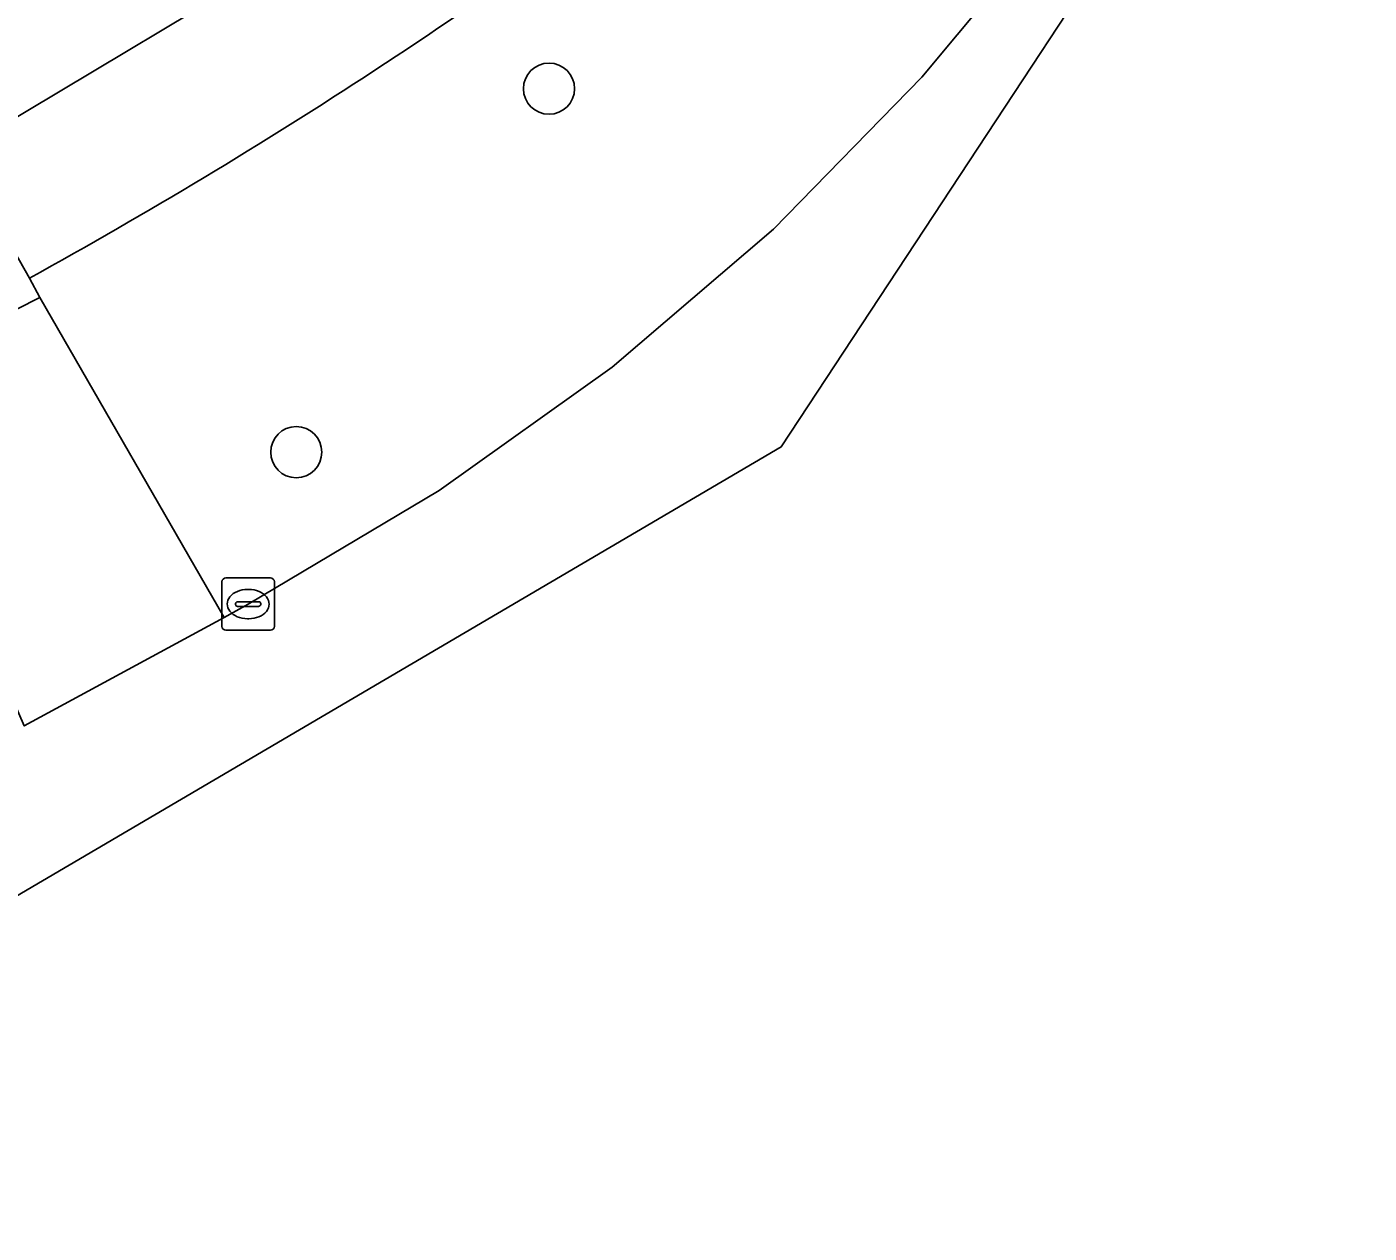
# Model space of a CAD drawing. Extents: x 158835 to 160077, y 386387 to 387778.
# Drawn here: x 159594.01 to 159619.66, y 386959.32 to 386982.37 of the extents above; entities that cross this region are included whole.
import ezdxf

# ---------------------------------------------------------------- set-up
doc = ezdxf.new("R2010")
doc.units = 0
for name, color, linetype in [('IMGEO_Berm_groen', 7, 'Continuous'), ('IMGEO_Boom', 7, 'Continuous'), ('IMGEO_Fietspad_gesloten', 7, 'Continuous'), ('IMGEO_Fietspad_open', 7, 'Continuous'), ('IMGEO_Groenvoorziening', 7, 'Continuous'), ('IMGEO_Kolk', 7, 'Continuous'), ('IMGEO_Rijbaan_lokaal_gesloten', 7, 'Continuous')]:
    doc.layers.add(name, color=color, linetype=linetype)

msp = doc.modelspace()

# ---------------------------------------------------------------- linework, layer by layer
at = {"layer": 'IMGEO_Berm_groen'}
msp.add_lwpolyline([(159594.064, 386977.57), (159594.264, 386977.198), (159597.783, 386971.082), (159598.244, 386971.338), (159601.895, 386973.512), (159605.201, 386975.865), (159608.284, 386978.505), (159611.118, 386981.409), (159613.113, 386983.805), (159615.007, 386986.801), (159616.279, 386989.217)], dxfattribs=at)
msp.add_lwpolyline([(159594.264, 386977.198), (159592.095, 386976.106), (159591.107, 386975.608), (159593.963, 386969.012), (159597.783, 386971.082)], close=True, dxfattribs=at)
msp.add_arc((159545.197, 387066.223), 101.229, 298.86411, 307.58944, dxfattribs=at)
at = {"layer": 'IMGEO_Boom'}
for centre in [(159603.992, 386981.19), (159599.162, 386974.243)]:
    msp.add_circle(centre, 0.489, dxfattribs=at)
at = {"layer": 'IMGEO_Fietspad_gesloten'}
msp.add_lwpolyline([(159620.202, 387007.312), (159618.603, 387004.497), (159617.765, 387003.021), (159616.039, 387000), (159615.389, 386998.862), (159615.307, 386998.73), (159613.562, 386996.185), (159611.597, 386993.806), (159609.427, 386991.611), (159607.07, 386989.62), (159605.341, 386988.181), (159599.819, 386984.237), (159592.693, 386979.975), (159594.064, 386977.57)], dxfattribs=at)
msp.add_arc((159545.197, 387066.223), 101.229, 298.86411, 307.58944, dxfattribs=at)
at = {"layer": 'IMGEO_Fietspad_open'}
msp.add_lwpolyline([(159592.095, 386976.106), (159594.264, 386977.198), (159594.064, 386977.57), (159592.693, 386979.975)], dxfattribs=at)
at = {"layer": 'IMGEO_Groenvoorziening'}
msp.add_lwpolyline([(159609.427, 386991.611), (159611.597, 386993.806), (159613.562, 386996.185), (159615.307, 386998.73), (159615.389, 386998.862), (159616.039, 387000), (159617.765, 387003.021), (159618.603, 387004.497), (159616.131, 387005.158), (159615.845, 387004.656), (159613.193, 387000), (159611.557, 386997.498), (159610.091, 386995.352), (159608.734, 386993.831), (159607.268, 386992.364), (159606.047, 386991.413), (159603.882, 386989.873), (159592.191, 386982.624), (159591.536, 386981.677), (159592.482, 386979.862), (159592.693, 386979.975), (159599.819, 386984.237), (159605.341, 386988.181), (159607.07, 386989.62)], close=True, dxfattribs=at)
at = {"layer": 'IMGEO_Kolk'}
for p, q in [((159597.742, 386970.913), (159597.742, 386971.765)), ((159597.817, 386971.839), (159598.669, 386971.839)), ((159598.743, 386971.765), (159598.743, 386970.913)), ((159598.23, 386971.619), (159598.255, 386971.619)), ((159598.001, 386971.333), (159598.001, 386971.345)), ((159598.439, 386971.296), (159598.041, 386971.296)), ((159598.044, 386971.382), (159598.442, 386971.382)), ((159598.485, 386971.345), (159598.485, 386971.333)), ((159598.253, 386971.059), (159598.228, 386971.059)), ((159598.669, 386970.839), (159597.817, 386970.839))]:
    msp.add_line(p, q, dxfattribs=at)
for points in [[(159597.742, 386970.913), (159597.742, 386971.765)], [(159597.817, 386971.839), (159598.669, 386971.839)], [(159598.743, 386971.765), (159598.743, 386970.913)], [(159598.669, 386970.839), (159597.817, 386970.839)]]:
    msp.add_lwpolyline(points, dxfattribs=at)
for centre, radius, start, end in [((159597.819, 386971.763), 0.0765, 91.552, 178.448), ((159597.819, 386971.763), 0.0765, 91.552, 178.448), ((159598.667, 386971.763), 0.0765, 1.552, 88.448), ((159598.667, 386971.763), 0.0765, 1.552, 88.448), ((159598.041, 386971.342), 0.0403, 85.8775, 175.7526), ((159598.038, 386971.332), 0.0366, 178.938, 274.7102), ((159598.442, 386971.339), 0.043, 264.8664, 352.4533), ((159598.446, 386971.344), 0.0386, 1.7309, 96.639), ((159597.819, 386970.915), 0.0765, 181.552, 268.448), ((159597.819, 386970.915), 0.0765, 181.552, 268.448), ((159598.667, 386970.915), 0.0765, 271.552, 358.448), ((159598.667, 386970.915), 0.0765, 271.552, 358.448)]:
    msp.add_arc(centre, radius, start, end, dxfattribs=at)
for centre, major_axis, ratio, start_param, end_param in [((159598.229, 386971.339), (-0.387, 0.002), 0.722429, 4.712389, 7.853982), ((159598.254, 386971.339), (-0.39, 0.002), 0.717154, 1.570796, 4.712389)]:
    msp.add_ellipse(centre, major_axis=major_axis, ratio=ratio, start_param=start_param, end_param=end_param, dxfattribs=at)
at = {"layer": 'IMGEO_Rijbaan_lokaal_gesloten'}
for points in [[(159582.844, 386959.315), (159608.43, 386974.344), (159660.724, 387053.785)], [(159613.113, 386983.805), (159611.118, 386981.409), (159608.284, 386978.505), (159605.201, 386975.865), (159601.895, 386973.512), (159598.244, 386971.338), (159597.783, 386971.082), (159593.963, 386969.012)]]:
    msp.add_lwpolyline(points, dxfattribs=at)

doc.saveas('drawing.dxf')
